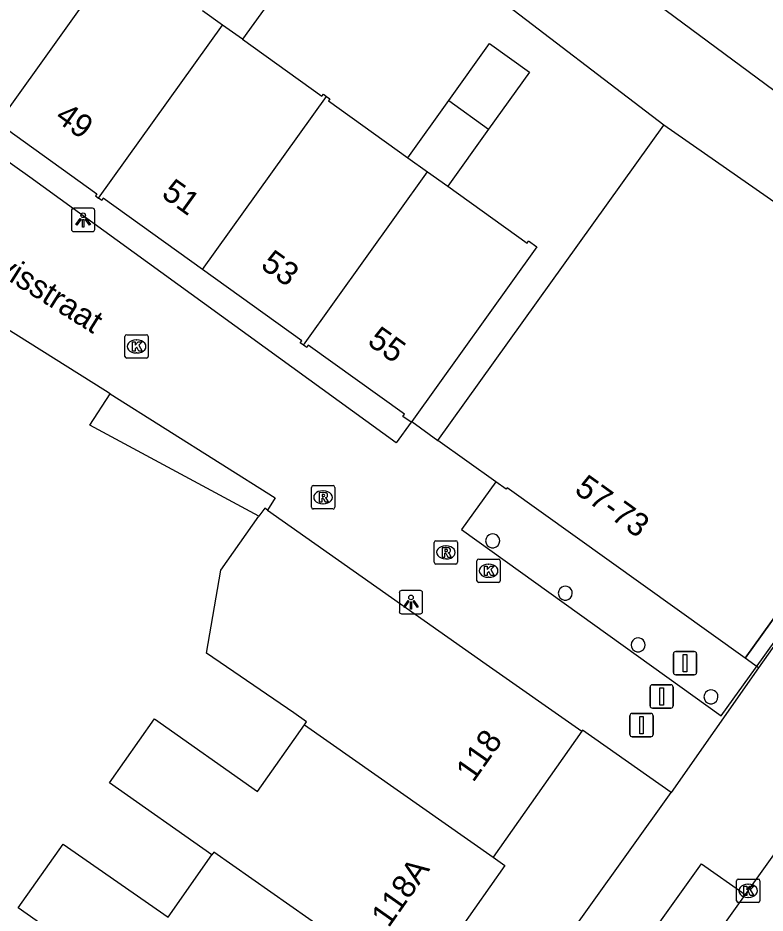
# Model space of a CAD drawing. Extents: x 160107 to 160928, y 382056 to 382918.
# Drawn here: x 160696.34 to 160728.34, y 382517.33 to 382555.67 of the extents above; entities that cross this region are included whole.
import ezdxf

# ---------------------------------------------------------------- set-up
doc = ezdxf.new("R2010")
doc.units = 0
for name, color, linetype in [('IMGEO_Afsluitpaal', 7, 'Continuous'), ('IMGEO_Groenvoorziening', 7, 'Continuous'), ('IMGEO_Kolk', 7, 'Continuous'), ('IMGEO_Lichtpunt', 7, 'Continuous'), ('IMGEO_Openbare_ruimte_label', 7, 'Continuous'), ('IMGEO_Pand', 7, 'Continuous'), ('IMGEO_Pand_nummerreeks', 7, 'Continuous'), ('IMGEO_Pand_overbouw', 7, 'Continuous'), ('IMGEO_Rijbaan_lokaal_gesloten', 7, 'Continuous'), ('IMGEO_Rijbaan_lokaal_open', 7, 'Continuous'), ('IMGEO_Rioolput', 7, 'Continuous'), ('IMGEO_Voetpad_open', 7, 'Continuous')]:
    doc.layers.add(name, color=color, linetype=linetype)

msp = doc.modelspace()

# ---------------------------------------------------------------- linework, layer by layer
at = {"layer": 'IMGEO_Afsluitpaal'}
for p, q in [((160724.413, 382527.637), (160724.413, 382528.437)), ((160724.413, 382528.437), (160724.413, 382527.637)), ((160724.513, 382528.537), (160725.303, 382528.537)), ((160725.303, 382528.537), (160724.513, 382528.537)), ((160725.403, 382528.437), (160725.403, 382527.637)), ((160725.403, 382527.637), (160725.403, 382528.437)), ((160725.303, 382527.537), (160724.513, 382527.537)), ((160724.513, 382527.537), (160725.303, 382527.537)), ((160723.513, 382527.112), (160724.303, 382527.112)), ((160724.303, 382527.112), (160723.513, 382527.112)), ((160723.413, 382526.212), (160723.413, 382527.012)), ((160723.413, 382527.012), (160723.413, 382526.212)), ((160724.403, 382527.012), (160724.403, 382526.212)), ((160724.403, 382526.212), (160724.403, 382527.012)), ((160724.303, 382526.112), (160723.513, 382526.112)), ((160723.513, 382526.112), (160724.303, 382526.112)), ((160722.552, 382524.984), (160722.552, 382525.784)), ((160722.552, 382525.784), (160722.552, 382524.984)), ((160722.652, 382525.884), (160723.442, 382525.884)), ((160723.442, 382525.884), (160722.652, 382525.884)), ((160723.542, 382525.784), (160723.542, 382524.984)), ((160723.542, 382524.984), (160723.542, 382525.784)), ((160723.442, 382524.884), (160722.652, 382524.884)), ((160722.652, 382524.884), (160723.442, 382524.884))]:
    msp.add_line(p, q, dxfattribs=at)
for points in [[(160724.833, 382528.412), (160724.983, 382528.412), (160724.983, 382527.662), (160724.833, 382527.662), (160724.833, 382528.412)], [(160723.833, 382526.987), (160723.983, 382526.987), (160723.983, 382526.237), (160723.833, 382526.237), (160723.833, 382526.987)], [(160722.972, 382525.759), (160723.122, 382525.759), (160723.122, 382525.009), (160722.972, 382525.009), (160722.972, 382525.759)]]:
    msp.add_lwpolyline(points, dxfattribs=at)
for centre, start, end in [((160724.513, 382528.437), 90, 180), ((160724.513, 382528.437), 90, 180), ((160725.303, 382528.437), 0, 90), ((160725.303, 382528.437), 360, 90), ((160724.513, 382527.637), 180, 270), ((160724.513, 382527.637), 180, 270), ((160725.303, 382527.637), 270, 0), ((160725.303, 382527.637), 270, 0), ((160723.513, 382527.012), 90, 180), ((160723.513, 382527.012), 90, 180), ((160724.303, 382527.012), 0, 90), ((160724.303, 382527.012), 360, 90), ((160723.513, 382526.212), 180, 270), ((160723.513, 382526.212), 180, 270), ((160724.303, 382526.212), 270, 0), ((160724.303, 382526.212), 270, 0), ((160722.652, 382525.784), 90, 180), ((160722.652, 382525.784), 90, 180), ((160723.442, 382525.784), 0, 90), ((160723.442, 382525.784), 360, 90), ((160722.652, 382524.984), 180, 270), ((160722.652, 382524.984), 180, 270), ((160723.442, 382524.984), 270, 0), ((160723.442, 382524.984), 270, 0)]:
    msp.add_arc(centre, 0.1, start, end, dxfattribs=at)
at = {"layer": 'IMGEO_Groenvoorziening'}
msp.add_lwpolyline([(160706.665, 382534.331), (160699.428, 382538.229), (160700.294, 382539.578)], dxfattribs=at)
at = {"layer": 'IMGEO_Kolk'}
for p, q in [((160700.999, 382542.101), (160701.851, 382542.101)), ((160700.924, 382541.175), (160700.924, 382542.027)), ((160701.412, 382541.881), (160701.437, 382541.881)), ((160701.925, 382542.027), (160701.925, 382541.175)), ((160701.435, 382541.321), (160701.41, 382541.321)), ((160701.851, 382541.101), (160700.999, 382541.101)), ((160716.074, 382532.495), (160716.926, 382532.495)), ((160715.999, 382531.569), (160715.999, 382532.421)), ((160716.487, 382532.275), (160716.512, 382532.275)), ((160717, 382532.421), (160717, 382531.569)), ((160716.51, 382531.715), (160716.485, 382531.715)), ((160716.926, 382531.495), (160716.074, 382531.495)), ((160727.114, 382517.862), (160727.114, 382518.714)), ((160727.189, 382518.788), (160728.041, 382518.788)), ((160728.115, 382518.714), (160728.115, 382517.862)), ((160727.602, 382518.568), (160727.627, 382518.568)), ((160727.625, 382518.008), (160727.6, 382518.008)), ((160728.041, 382517.788), (160727.189, 382517.788))]:
    msp.add_line(p, q, dxfattribs=at)
for points in [[(160700.999, 382542.101), (160701.851, 382542.101)], [(160700.924, 382541.175), (160700.924, 382542.027)], [(160701.245, 382541.801), (160701.368, 382541.801), (160701.368, 382541.65), (160701.498, 382541.801), (160701.662, 382541.801), (160701.516, 382541.65), (160701.669, 382541.401), (160701.517, 382541.401), (160701.432, 382541.565), (160701.368, 382541.498), (160701.368, 382541.401), (160701.245, 382541.401), (160701.245, 382541.801)], [(160701.925, 382542.027), (160701.925, 382541.175)], [(160701.851, 382541.101), (160700.999, 382541.101)], [(160716.074, 382532.495), (160716.926, 382532.495)], [(160715.999, 382531.569), (160715.999, 382532.421)], [(160716.32, 382532.195), (160716.443, 382532.195), (160716.443, 382532.044), (160716.573, 382532.195), (160716.737, 382532.195), (160716.591, 382532.044), (160716.744, 382531.795), (160716.592, 382531.795), (160716.507, 382531.959), (160716.443, 382531.892), (160716.443, 382531.795), (160716.32, 382531.795), (160716.32, 382532.195)], [(160717, 382532.421), (160717, 382531.569)], [(160716.926, 382531.495), (160716.074, 382531.495)], [(160727.114, 382517.862), (160727.114, 382518.714)], [(160727.189, 382518.788), (160728.041, 382518.788)], [(160728.115, 382518.714), (160728.115, 382517.862)], [(160727.435, 382518.488), (160727.558, 382518.488), (160727.558, 382518.337), (160727.688, 382518.488), (160727.852, 382518.488), (160727.706, 382518.337), (160727.859, 382518.088), (160727.707, 382518.088), (160727.622, 382518.252), (160727.558, 382518.185), (160727.558, 382518.088), (160727.435, 382518.088), (160727.435, 382518.488)], [(160728.041, 382517.788), (160727.189, 382517.788)]]:
    msp.add_lwpolyline(points, dxfattribs=at)
for centre, start, end in [((160701.001, 382542.025), 91.552, 178.448), ((160701.001, 382542.025), 91.552, 178.448), ((160701.849, 382542.025), 1.552, 88.448), ((160701.849, 382542.025), 1.552, 88.448), ((160701.001, 382541.177), 181.552, 268.448), ((160701.001, 382541.177), 181.552, 268.448), ((160701.849, 382541.177), 271.552, 358.448), ((160701.849, 382541.177), 271.552, 358.448), ((160716.076, 382532.419), 91.552, 178.448), ((160716.076, 382532.419), 91.552, 178.448), ((160716.924, 382532.419), 1.552, 88.448), ((160716.924, 382532.419), 1.552, 88.448), ((160716.076, 382531.571), 181.552, 268.448), ((160716.076, 382531.571), 181.552, 268.448), ((160716.924, 382531.571), 271.552, 358.448), ((160716.924, 382531.571), 271.552, 358.448), ((160727.191, 382518.712), 91.552, 178.448), ((160727.191, 382518.712), 91.552, 178.448), ((160728.039, 382518.712), 1.552, 88.448), ((160728.039, 382518.712), 1.552, 88.448), ((160727.191, 382517.864), 181.552, 268.448), ((160727.191, 382517.864), 181.552, 268.448), ((160728.039, 382517.864), 271.552, 358.448), ((160728.039, 382517.864), 271.552, 358.448)]:
    msp.add_arc(centre, 0.0765, start, end, dxfattribs=at)
for centre, major_axis, ratio, start_param, end_param in [((160701.411, 382541.601), (-0.387, 0.002), 0.722429, 4.712389, 7.853982), ((160701.436, 382541.601), (-0.39, 0.002), 0.717154, 1.570796, 4.712389), ((160716.486, 382531.995), (-0.387, 0.002), 0.722429, 4.712389, 7.853982), ((160716.511, 382531.995), (-0.39, 0.002), 0.717154, 1.570796, 4.712389), ((160727.601, 382518.288), (-0.387, 0.002), 0.722429, 4.712389, 7.853982), ((160727.626, 382518.288), (-0.39, 0.002), 0.717154, 1.570796, 4.712389)]:
    msp.add_ellipse(centre, major_axis=major_axis, ratio=ratio, start_param=start_param, end_param=end_param, dxfattribs=at)
at = {"layer": 'IMGEO_Lichtpunt'}
for p, q in [((160698.636, 382547.422), (160698.636, 382546.615)), ((160698.636, 382547.422), (160698.636, 382546.615)), ((160699.538, 382547.517), (160698.73, 382547.517)), ((160699.538, 382547.517), (160698.73, 382547.517)), ((160699.632, 382546.615), (160699.632, 382547.422)), ((160699.632, 382546.615), (160699.632, 382547.422)), ((160698.73, 382546.521), (160699.538, 382546.521)), ((160698.73, 382546.521), (160699.538, 382546.521)), ((160712.676, 382531.053), (160712.676, 382530.246)), ((160712.676, 382531.053), (160712.676, 382530.246)), ((160713.578, 382531.148), (160712.77, 382531.148)), ((160713.578, 382531.148), (160712.77, 382531.148)), ((160713.672, 382530.246), (160713.672, 382531.053)), ((160713.672, 382530.246), (160713.672, 382531.053)), ((160712.77, 382530.152), (160713.578, 382530.152)), ((160712.77, 382530.152), (160713.578, 382530.152))]:
    msp.add_line(p, q, dxfattribs=at)
for points in [[(160699.01, 382547.086), (160699.049, 382547.058), (160698.861, 382546.796), (160698.823, 382546.823), (160699.01, 382547.086)], [(160699.112, 382547.038), (160699.159, 382547.038), (160699.159, 382546.716), (160699.112, 382546.716), (160699.112, 382547.038)], [(160699.222, 382547.058), (160699.26, 382547.085), (160699.447, 382546.823), (160699.408, 382546.795), (160699.222, 382547.058)], [(160713.05, 382530.717), (160713.089, 382530.689), (160712.901, 382530.427), (160712.863, 382530.454), (160713.05, 382530.717)], [(160713.152, 382530.669), (160713.199, 382530.669), (160713.199, 382530.347), (160713.152, 382530.347), (160713.152, 382530.669)], [(160713.262, 382530.689), (160713.3, 382530.716), (160713.487, 382530.454), (160713.448, 382530.426), (160713.262, 382530.689)]]:
    msp.add_lwpolyline(points, dxfattribs=at)
for centre in [(160699.135, 382547.22), (160713.175, 382530.851)]:
    msp.add_circle(centre, 0.0994, dxfattribs=at)
for centre, start, end in [((160698.73, 382547.422), 90, 180), ((160698.73, 382547.422), 90, 180), ((160699.538, 382547.422), 0, 90), ((160699.538, 382547.422), 0, 90), ((160698.73, 382546.615), 180, 270), ((160698.73, 382546.615), 180, 270), ((160699.538, 382546.615), 270, 0), ((160699.538, 382546.615), 270, 360), ((160712.77, 382531.053), 90, 180), ((160712.77, 382531.053), 90, 180), ((160713.578, 382531.053), 0, 90), ((160713.578, 382531.053), 0, 90), ((160712.77, 382530.246), 180, 270), ((160712.77, 382530.246), 180, 270), ((160713.578, 382530.246), 270, 0), ((160713.578, 382530.246), 270, 360)]:
    msp.add_arc(centre, 0.0946, start, end, dxfattribs=at)
at = {"layer": 'IMGEO_Pand'}
for points in [[(160724.003, 382551.076), (160716.568, 382556.777), (160716.762, 382557.031), (160718.775, 382559.948), (160730.146, 382551.518), (160730.897, 382552.579), (160732.355, 382551.547), (160732.904, 382552.323), (160731.037, 382553.645), (160733.118, 382556.585)], [(160700.787, 382558.594), (160695.488, 382551.176)], [(160707.709, 382557.204), (160705.957, 382554.756)], [(160705.108, 382555.364), (160704.249, 382555.979)], [(160699.796, 382547.954), (160705.108, 382555.364)], [(160705.957, 382554.756), (160705.108, 382555.364)], [(160705.957, 382554.756), (160709.36, 382552.32), (160709.424, 382552.41), (160709.562, 382552.311)], [(160714.792, 382552.131), (160716.543, 382554.577), (160718.25, 382553.354), (160716.499, 382550.909)], [(160704.244, 382544.899), (160709.562, 382552.311)], [(160709.562, 382552.311), (160709.7, 382552.212), (160709.636, 382552.122), (160713.041, 382549.685)], [(160713.041, 382549.685), (160714.792, 382552.131)], [(160714.792, 382552.131), (160716.499, 382550.909)], [(160695.488, 382551.176), (160699.724, 382548.14), (160699.66, 382548.051), (160699.796, 382547.954)], [(160714.326, 382537.58), (160724.003, 382551.076)], [(160716.499, 382550.909), (160714.748, 382548.463)], [(160737.699, 382541.428), (160737.754, 382541.505), (160724.003, 382551.076)], [(160713.041, 382549.685), (160713.88, 382549.084)], [(160708.574, 382541.66), (160713.88, 382549.084)], [(160713.88, 382549.084), (160714.748, 382548.463)], [(160714.748, 382548.463), (160718.147, 382546.029), (160718.211, 382546.119), (160718.569, 382545.863), (160713.206, 382538.382)], [(160704.244, 382544.899), (160699.996, 382547.945), (160699.932, 382547.856), (160699.796, 382547.954)], [(160708.574, 382541.66), (160708.435, 382541.759), (160708.499, 382541.848), (160704.244, 382544.899)], [(160713.186, 382538.354), (160712.832, 382538.607), (160712.896, 382538.697), (160708.776, 382541.65), (160708.712, 382541.561), (160708.574, 382541.66)], [(160727.481, 382528.245), (160736.812, 382541.224), (160737.299, 382540.872)], [(160713.206, 382538.382), (160713.186, 382538.354)], [(160727.481, 382528.245), (160717.298, 382535.547), (160717.251, 382535.482), (160716.812, 382535.797), (160714.326, 382537.58)], [(160707.032, 382534.59), (160706.909, 382534.677), (160706.665, 382534.331)], [(160707.032, 382534.59), (160716.399, 382527.998), (160720.487, 382525.12)], [(160708.611, 382525.392), (160708.706, 382525.527), (160708.152, 382525.917), (160704.416, 382528.46), (160705.038, 382532.019), (160706.665, 382534.331)], [(160704.651, 382519.825), (160700.267, 382522.911), (160702.195, 382525.651), (160706.607, 382522.546), (160708.611, 382525.392)], [(160708.611, 382525.392), (160716.691, 382519.728)], [(160720.487, 382525.12), (160716.691, 382519.728)], [(160712.869, 382514.23), (160708.964, 382508.683), (160704.876, 382511.561), (160696.355, 382517.558), (160698.278, 382520.291), (160702.773, 382517.158), (160704.651, 382519.825)], [(160712.869, 382514.23), (160704.73, 382519.937), (160704.651, 382519.825)], [(160716.691, 382519.728), (160717.198, 382519.371), (160713.344, 382513.895), (160712.869, 382514.23)]]:
    msp.add_lwpolyline(points, dxfattribs=at)
for centre, start, end in [((160716.673, 382533.275), 119.9633, 0), ((160716.673, 382533.275), 359.9633, 120), ((160719.783, 382531.032), 359.9633, 120), ((160719.783, 382531.032), 119.9633, 0), ((160722.902, 382528.821), 120.0588, 0.0955), ((160722.902, 382528.821), 0.1545, 119.9999), ((160726.022, 382526.596), 120.0588, 359.9045), ((160726.022, 382526.596), 359.9633, 120)]:
    msp.add_arc(centre, 0.3, start, end, dxfattribs=at)
at = {"layer": 'IMGEO_Pand_overbouw'}
msp.add_lwpolyline([(160715.343, 382533.756), (160724.126, 382527.459), (160726.46, 382525.786), (160727.926, 382527.827), (160737.299, 382540.872), (160736.812, 382541.224), (160727.481, 382528.245), (160717.298, 382535.547), (160717.251, 382535.482), (160716.812, 382535.797)], close=True, dxfattribs=at)
at = {"layer": 'IMGEO_Rijbaan_lokaal_gesloten'}
for points in [[(160730.275, 382522.029), (160727.481, 382518.126)], [(160727.481, 382518.126), (160709.57, 382493.044), (160709.522, 382492.977)]]:
    msp.add_lwpolyline(points, dxfattribs=at)
at = {"layer": 'IMGEO_Rijbaan_lokaal_open'}
for points in [[(160713.186, 382538.354), (160712.547, 382537.478), (160696.857, 382548.846), (160681.405, 382559.84), (160682.021, 382560.695)], [(160700.294, 382539.578), (160700.091, 382539.706), (160688.062, 382547.254)], [(160700.294, 382539.578), (160707.362, 382535.112), (160707.032, 382534.59)], [(160713.206, 382538.382), (160714.326, 382537.58)], [(160728.051, 382527.836), (160727.481, 382528.245)], [(160728.051, 382527.836), (160724.312, 382522.505)], [(160724.312, 382522.505), (160720.519, 382525.165), (160720.487, 382525.12)]]:
    msp.add_lwpolyline(points, dxfattribs=at)
at = {"layer": 'IMGEO_Rioolput'}
for p, q in [((160708.908, 382534.714), (160708.908, 382535.566)), ((160708.983, 382535.64), (160709.835, 382535.64)), ((160709.909, 382535.566), (160709.909, 382534.714)), ((160709.396, 382535.42), (160709.421, 382535.42)), ((160709.419, 382534.86), (160709.394, 382534.86)), ((160709.835, 382534.64), (160708.983, 382534.64)), ((160714.244, 382533.283), (160715.096, 382533.283)), ((160714.169, 382532.357), (160714.169, 382533.209)), ((160714.657, 382533.063), (160714.682, 382533.063)), ((160715.17, 382533.209), (160715.17, 382532.357)), ((160714.68, 382532.503), (160714.655, 382532.503)), ((160715.096, 382532.283), (160714.244, 382532.283))]:
    msp.add_line(p, q, dxfattribs=at)
for points in [[(160708.908, 382534.714), (160708.908, 382535.566)], [(160708.983, 382535.64), (160709.835, 382535.64)], [(160709.909, 382535.566), (160709.909, 382534.714)], [(160709.497, 382535.338), (160709.245, 382535.34), (160709.245, 382534.94)], [(160709.423, 382535.259), (160709.369, 382535.259), (160709.369, 382535.178)], [(160709.369, 382535.178), (160709.421, 382535.178)], [(160709.245, 382534.94), (160709.369, 382534.94), (160709.369, 382535.102), (160709.38, 382535.102)], [(160709.427, 382535.073), (160709.498, 382534.94), (160709.638, 382534.94), (160709.573, 382535.066)], [(160709.835, 382534.64), (160708.983, 382534.64)], [(160714.244, 382533.283), (160715.096, 382533.283)], [(160714.169, 382532.357), (160714.169, 382533.209)], [(160714.758, 382532.981), (160714.506, 382532.983), (160714.506, 382532.583)], [(160714.684, 382532.902), (160714.63, 382532.902), (160714.63, 382532.821)], [(160715.17, 382533.209), (160715.17, 382532.357)], [(160714.506, 382532.583), (160714.63, 382532.583), (160714.63, 382532.745), (160714.641, 382532.745)], [(160714.63, 382532.821), (160714.682, 382532.821)], [(160714.688, 382532.716), (160714.759, 382532.583), (160714.899, 382532.583), (160714.834, 382532.709)], [(160715.096, 382532.283), (160714.244, 382532.283)]]:
    msp.add_lwpolyline(points, dxfattribs=at)
for centre, radius, start, end in [((160708.985, 382535.564), 0.0765, 91.552, 178.448), ((160708.985, 382535.564), 0.0765, 91.552, 178.448), ((160709.833, 382535.564), 0.0765, 1.552, 88.448), ((160709.833, 382535.564), 0.0765, 1.552, 88.448), ((160709.405, 382535.367), 0.19, 274.7715, 282.9687), ((160709.429, 382535.163), 0.0964, 77.0061, 93.1865), ((160709.443, 382535.22), 0.0378, 276.6634, 79.6772), ((160709.496, 382535.228), 0.109, 350.3612, 89.416), ((160709.494, 382535.228), 0.112, 277.5842, 350.9817), ((160709.379, 382535.049), 0.0533, 26.0293, 88.6989), ((160709.478, 382535.013), 0.108, 29.5134, 73.7905), ((160708.985, 382534.716), 0.0765, 181.552, 268.448), ((160708.985, 382534.716), 0.0765, 181.552, 268.448), ((160709.833, 382534.716), 0.0765, 271.552, 358.448), ((160709.833, 382534.716), 0.0765, 271.552, 358.448), ((160714.246, 382533.207), 0.0765, 91.552, 178.448), ((160714.246, 382533.207), 0.0765, 91.552, 178.448), ((160715.094, 382533.207), 0.0765, 1.552, 88.448), ((160715.094, 382533.207), 0.0765, 1.552, 88.448), ((160714.69, 382532.806), 0.0964, 77.0061, 93.1865), ((160714.704, 382532.863), 0.0378, 276.6634, 79.6772), ((160714.757, 382532.871), 0.109, 350.3612, 89.416), ((160714.755, 382532.871), 0.112, 277.5842, 350.9817), ((160714.64, 382532.692), 0.0533, 26.0293, 88.6989), ((160714.666, 382533.01), 0.19, 274.7715, 282.9687), ((160714.739, 382532.656), 0.108, 29.5134, 73.7905), ((160714.246, 382532.359), 0.0765, 181.552, 268.448), ((160714.246, 382532.359), 0.0765, 181.552, 268.448), ((160715.094, 382532.359), 0.0765, 271.552, 358.448), ((160715.094, 382532.359), 0.0765, 271.552, 358.448)]:
    msp.add_arc(centre, radius, start, end, dxfattribs=at)
for centre, major_axis, ratio, start_param, end_param in [((160709.395, 382535.14), (-0.387, 0.002), 0.722429, 4.712389, 7.853982), ((160709.42, 382535.14), (-0.39, 0.002), 0.717154, 1.570796, 4.712389), ((160714.656, 382532.783), (-0.387, 0.002), 0.722429, 4.712389, 7.853982), ((160714.681, 382532.783), (-0.39, 0.002), 0.717154, 1.570796, 4.712389)]:
    msp.add_ellipse(centre, major_axis=major_axis, ratio=ratio, start_param=start_param, end_param=end_param, dxfattribs=at)
at = {"layer": 'IMGEO_Voetpad_open'}
for points in [[(160737.299, 382540.872), (160731.808, 382533.142), (160728.051, 382527.836)], [(160680.935, 382461.701), (160708.229, 382500), (160724.312, 382522.505)], [(160709.522, 382492.977), (160707.672, 382494.31), (160711.074, 382499.081), (160725.623, 382519.443), (160727.481, 382518.126)]]:
    msp.add_lwpolyline(points, dxfattribs=at)

# ---------------------------------------------------------------- texts
at = {"layer": 'IMGEO_Openbare_ruimte_label'}
msp.add_text('Goudvisstraat', height=1, rotation=327.8366, dxfattribs=at).set_placement((160692.582, 382546.522))
at = {"layer": 'IMGEO_Pand_nummerreeks'}
for s, rotation, p in [('49', 324.3678, (160697.881, 382551.306)), ('51', 324.3563, (160702.443, 382548.035)), ('53', 324.3563, (160706.689, 382544.991)), ('55', 324.3678, (160711.26, 382541.715)), ('57-73', 324.3563, (160720.127, 382535.364)), ('118', 54.855, (160715.842, 382522.898)), ('118A', 54.8622, (160712.217, 382516.673))]:
    msp.add_text(s, height=1, rotation=rotation, dxfattribs=at).set_placement(p)

doc.saveas('drawing.dxf')
